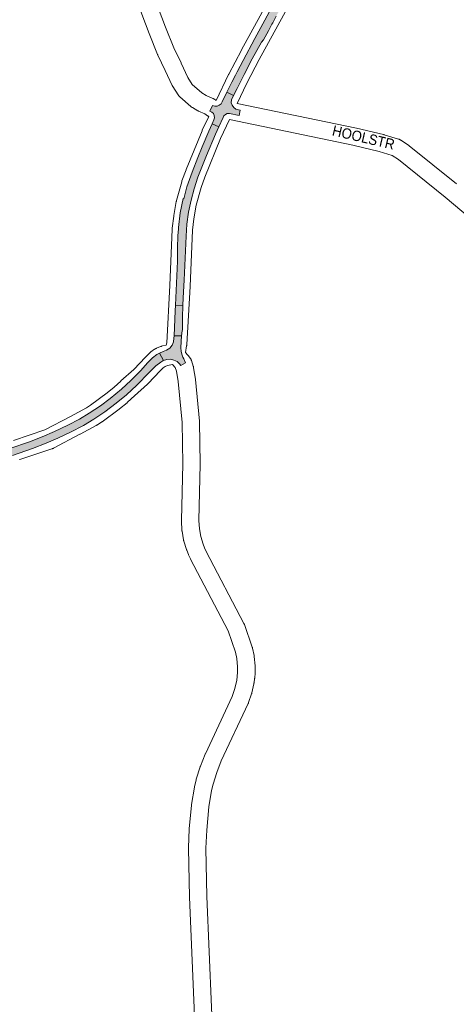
# Paper-space layout 'Layout1' of a CAD drawing. Header units: metres. Extents: x 123097 to 144122, y 392739 to 407589.
# Tile 476 of 510: x 139056 to 139381, y 400017 to 400750. Entities that reach past the tile are written whole.
import ezdxf
from ezdxf.enums import TextEntityAlignment as Align

# ---------------------------------------------------------------- set-up
doc = ezdxf.new("R2010")
doc.units = ezdxf.units.M
doc.header["$MEASUREMENT"] = 0
for name, color, linetype, lineweight in [('gs-anno-wegen algemeen tekst', 7, 'Continuous', 0), ('gs-knt-aanvullende hoofdweg', 7, 'Continuous', 0), ('gs-knt-wegen algemeen', 7, 'Continuous', 0), ('ir-ARC-asfalt-hoofdwegen-te inspecteren', 5, 'Continuous', 0)]:
    doc.layers.add(name, color=color, linetype=linetype, lineweight=lineweight)
doc.styles.add('Style-Arial', font='arial.ttf')

psp = doc.layouts.get("Layout1")

# ---------------------------------------------------------------- hatches: boundary and pattern name
at = {"layer": 'ir-ARC-asfalt-hoofdwegen-te inspecteren', "linetype": 'Continuous', "lineweight": 13, "extrusion": (0, 0, -1)}
for points in [[(-139229.17, 400720.721), (-139236.035, 400733.338), (-139237.516, 400735.056), (-139241.159, 400741.731), (-139243.831, 400746.682), (-139244.377, 400747.694), (-139247.037, 400752.622), (-139248.438, 400755.218), (-139253.496, 400764.591), (-139272.582, 400799.959), (-139274.211, 400802.979), (-139275.777, 400805.953), (-139284.408, 400822.884), (-139286.787, 400827.305), (-139291.644, 400836.04), (-139291.826, 400836.36), (-139296.498, 400844.769), (-139304.449, 400858.843), (-139304.713, 400859.31), (-139320.481, 400886.666), (-139320.144, 400886.869), (-139315.893, 400889.337), (-139304.191, 400869.472), (-139296.874, 400856.741), (-139289.61, 400843.957), (-139284.558, 400834.704), (-139268.915, 400805.945), (-139263.279, 400795.445), (-139235.555, 400744.195), (-139231.144, 400736.049), (-139222.338, 400719.613), (-139217.891, 400711.128), (-139216.623, 400708.707), (-139213.995, 400703.481), (-139213.71, 400702.914), (-139213.038, 400701.547), (-139210.269, 400695.926), (-139215.224, 400693.458), (-139217.832, 400698.784), (-139223.054, 400709.081)], [(-139151.453, 400494.717), (-139145.924, 400488.495), (-139138.852, 400481.277), (-139131.869, 400474.77), (-139123.44, 400467.913), (-139116.19, 400462.486), (-139107.871, 400456.91), (-139100.6, 400452.529), (-139091.954, 400447.908), (-139081.911, 400443.229), (-139072.739, 400439.33), (-139063.425, 400435.662), (-139048.794, 400430.659), (-139037.684, 400427.657), (-139027.178, 400425.314), (-139018.437, 400423.644), (-139008.896, 400422.245), (-138998.929, 400421.344), (-138996.128, 400421.225), (-138996.365, 400415.647), (-138999.377, 400415.775), (-139009.258, 400416.714), (-139019.314, 400418.204), (-139029.722, 400420.2), (-139039.256, 400422.338), (-139050.622, 400425.444), (-139065.483, 400430.517), (-139075.75, 400434.624), (-139084.364, 400438.256), (-139093.828, 400442.671), (-139103.539, 400447.83), (-139111.275, 400452.464), (-139119.459, 400457.977), (-139127.931, 400464.387), (-139135.489, 400470.592), (-139143.254, 400477.847), (-139152.404, 400487.259), (-139155.16, 400489.936), (-139157.392, 400492.104), (-139161.114, 400494.95), (-139162.546, 400495.848), (-139162.976, 400496.072), (-139160.07, 400501.65), (-139160.034, 400501.635), (-139158.022, 400500.509), (-139154.913, 400498.233)]]:
    psp.add_hatch(color=5, dxfattribs=at).paths.add_polyline_path(points, flags=0)
at = {"layer": 'ir-ARC-asfalt-hoofdwegen-te inspecteren', "linetype": 'Continuous', "lineweight": 13}
for points in [[(139215.224, 400693.458), (139210.269, 400695.926), (139206.812, 400688.907), (139205.962, 400687.402), (139204.661, 400686.265), (139203.056, 400685.625), (139201.329, 400685.554), (139199.677, 400686.061), (139197.704, 400681.844), (139199.092, 400681.199), (139200.254, 400680.059), (139200.942, 400678.583), (139201.068, 400676.96), (139200.617, 400675.396), (139199.222, 400672.371), (139204.241, 400670.102), (139207.413, 400677.058), (139208.085, 400678.432), (139209.198, 400679.48), (139210.61, 400680.067), (139212.139, 400680.118), (139219.325, 400678.608), (139220.161, 400682.687), (139219.061, 400682.918), (139217.076, 400683.42), (139215.373, 400684.557), (139214.149, 400686.198), (139213.544, 400688.154), (139213.629, 400690.2)], [(139173.528, 400570.225), (139171.989, 400537.453), (139177.505, 400537.159), (139177.771, 400542.904), (139178.376, 400555.964), (139179.9, 400588.824), (139180.591, 400597.766), (139181.819, 400606.65), (139183.581, 400615.443), (139185.87, 400624.114), (139188.678, 400632.632), (139195.039, 400648.769), (139201.798, 400664.743), (139204.241, 400670.102), (139199.222, 400672.371), (139196.766, 400667.044), (139196.833, 400667.015), (139191.773, 400655.252), (139188.575, 400647.316), (139184.424, 400636.449), (139180.503, 400625.496), (139178.192, 400616.587), (139177.687, 400616.703), (139175.613, 400606.049), (139174.295, 400595.276), (139174.199, 400594.114), (139173.879, 400588.978), (139173.47, 400579.977)], [(139171.79, 400533.215), (139170.923, 400514.613), (139176.514, 400514.425), (139176.896, 400518.157), (139177.127, 400519.083), (139177.323, 400530.532), (139177.518, 400534.678), (139177.424, 400535.421), (139177.505, 400537.159), (139171.989, 400537.453)], [(139179.591, 400494.483), (139178.171, 400497.382), (139177.556, 400498.669), (139177.046, 400500), (139176.331, 400502.869), (139176.098, 400505.817), (139176.514, 400514.425), (139170.923, 400514.613), (139170.839, 400512.8), (139170.511, 400510.05), (139169.438, 400507.496), (139167.705, 400505.335), (139165.445, 400503.735), (139162.831, 400502.818), (139160.07, 400501.65), (139162.976, 400496.072), (139165.517, 400496.919), (139168.191, 400497.066), (139170.809, 400496.504), (139173.187, 400495.272), (139174.902, 400493.707), (139175.984, 400492.32)]]:
    psp.add_hatch(color=5, dxfattribs=at).paths.add_polyline_path(points, flags=0)

# ---------------------------------------------------------------- linework, layer by layer
at = {"layer": 'gs-knt-aanvullende hoofdweg', "color": 7, "linetype": 'Continuous', "flags": 128}
for points in [[(139202.378, 400689.718), (139211.588, 400709.187), (139211.722, 400709.456), (139221.083, 400727.355), (139221.147, 400727.475), (139249.007, 400778.48)], [(139262.203, 400771.306), (139234.361, 400720.334), (139225.102, 400702.629), (139218.026, 400687.67)], [(139165.148, 400507.59), (139165.503, 400509.407), (139167.909, 400551.955), (139169.614, 400594.035), (139169.634, 400594.354), (139169.667, 400594.671), (139170.807, 400603.709), (139170.852, 400604.012), (139172.629, 400614.596), (139172.676, 400614.85), (139172.695, 400614.936), (139172.704, 400614.977), (139172.713, 400615.017), (139172.732, 400615.103), (139172.797, 400615.354), (139176.637, 400629.238), (139176.726, 400629.536), (139176.827, 400629.831), (139179.878, 400638.118), (139179.973, 400638.361), (139191.788, 400667.304), (139191.868, 400667.492), (139191.952, 400667.677), (139196.769, 400677.86)], [(139212.299, 400675.565), (139205.617, 400661.439), (139193.928, 400632.806), (139191.03, 400624.934), (139187.377, 400611.725), (139185.69, 400601.677), (139184.609, 400593.108), (139182.914, 400551.287), (139182.908, 400551.167), (139180.47, 400508.047), (139180.443, 400507.707), (139180.401, 400507.368), (139180.343, 400507.032), (139179.39, 400502.151)], [(139051.369, 400436.648), (139074.697, 400444.416), (139093.795, 400454.427), (139105.685, 400460.917), (139108.73, 400462.784), (139121.096, 400471.941), (139126.287, 400476.149), (139131.296, 400480.823), (139131.449, 400480.962), (139141.037, 400489.429), (139149.743, 400498.738), (139149.918, 400498.92), (139152.713, 400501.713), (139152.952, 400501.942), (139153.201, 400502.16), (139153.459, 400502.367), (139153.726, 400502.562), (139156.452, 400504.463), (139156.715, 400504.638), (139156.782, 400504.68), (139156.985, 400504.802), (139157.069, 400504.849), (139157.123, 400504.88), (139157.178, 400504.909), (139157.262, 400504.955), (139157.473, 400505.061), (139157.545, 400505.096), (139157.833, 400505.224), (139160.972, 400506.546), (139161.291, 400506.672), (139161.616, 400506.783), (139161.946, 400506.88), (139162.279, 400506.961), (139165.148, 400507.59)], [(139169.867, 400493.248), (139166.167, 400492.437), (139164.394, 400491.689), (139162.862, 400490.622), (139160.627, 400488.387), (139151.762, 400478.907), (139151.511, 400478.651), (139151.248, 400478.408), (139141.468, 400469.772), (139136.344, 400464.99), (139136.15, 400464.815), (139135.95, 400464.647), (139130.428, 400460.169), (139130.167, 400459.967), (139117.404, 400450.517), (139117.136, 400450.328), (139116.86, 400450.15), (139113.374, 400448.013), (139113.212, 400447.917), (139113.047, 400447.824), (139100.936, 400441.213), (139100.825, 400441.153), (139081.132, 400430.831), (139080.862, 400430.696), (139080.807, 400430.672), (139080.77, 400430.654), (139080.707, 400430.627), (139080.585, 400430.572), (139080.398, 400430.496), (139080.363, 400430.483), (139080.36, 400430.481), (139080.357, 400430.48), (139080.304, 400430.459), (139080.019, 400430.358), (139056.045, 400422.374), (139055.905, 400422.329)]]:
    psp.add_lwpolyline(points, dxfattribs=at)
at = {"layer": 'gs-knt-wegen algemeen', "color": 7, "linetype": 'Continuous', "flags": 128}
for points in [[(139140.426, 400808.128), (139164.533, 400744.457), (139170.68, 400728.979), (139176.138, 400717.805), (139176.203, 400717.667), (139181.184, 400706.831), (139184.449, 400701.81), (139191.675, 400695.475), (139194.844, 400693.623), (139199.876, 400691.346), (139200.157, 400691.21), (139200.431, 400691.062), (139200.698, 400690.9), (139200.956, 400690.726), (139202.378, 400689.718)], [(139196.769, 400677.86), (139196.521, 400677.988), (139196.254, 400678.134), (139195.994, 400678.292), (139195.742, 400678.462), (139193.936, 400679.742), (139189.167, 400681.901), (139188.964, 400681.998), (139188.764, 400682.101), (139188.568, 400682.211), (139184.569, 400684.547), (139184.305, 400684.71), (139184.048, 400684.886), (139183.8, 400685.073), (139183.562, 400685.273), (139175.19, 400692.612), (139174.97, 400692.813), (139174.76, 400693.024), (139174.56, 400693.245), (139174.37, 400693.475), (139174.191, 400693.713), (139174.023, 400693.958), (139170.009, 400700.133), (139169.843, 400700.402), (139169.691, 400700.678), (139169.552, 400700.962), (139164.405, 400712.16), (139158.871, 400723.488), (139158.767, 400723.713), (139158.671, 400723.942), (139152.413, 400739.7), (139152.375, 400739.798), (139128.269, 400803.467)], [(139218.026, 400687.67), (139306.723, 400669.166), (139306.881, 400669.131), (139326.886, 400664.435), (139327.104, 400664.38), (139327.319, 400664.317), (139338.17, 400660.965), (139338.462, 400660.867), (139338.749, 400660.756), (139339.03, 400660.631), (139339.305, 400660.492), (139339.574, 400660.341), (139339.835, 400660.178), (139345.507, 400656.433), (139345.759, 400656.257), (139346.003, 400656.07), (139381.133, 400627.777)], [(139801.419, 400263.315), (139801.065, 400263.623), (139800.997, 400263.684), (139790.22, 400273.341), (139730.971, 400322.625), (139653.924, 400386.459), (139413.405, 400583.747), (139413.353, 400583.79), (139372.916, 400617.677), (139338.076, 400645.737), (139333.437, 400648.8), (139323.691, 400651.811), (139303.984, 400656.437), (139212.299, 400675.565)], [(139179.39, 400502.151), (139182.622, 400498.329), (139182.816, 400498.088), (139182.999, 400497.838), (139183.169, 400497.58), (139183.327, 400497.314), (139183.473, 400497.04), (139183.605, 400496.76), (139183.723, 400496.474), (139183.828, 400496.183), (139185.29, 400491.796), (139185.367, 400491.548), (139185.435, 400491.297), (139185.492, 400491.043), (139185.539, 400490.787), (139186.922, 400482.317), (139186.953, 400482.106), (139186.977, 400481.894), (139189.964, 400450.985), (139189.984, 400450.715), (139189.993, 400450.444), (139190.401, 400419.237), (139190.4, 400419.01), (139189.478, 400376.88), (139189.799, 400370.864), (139190.813, 400365.072), (139192.542, 400359.35), (139193.605, 400356.712), (139194.898, 400353.991), (139222.935, 400300.345), (139223.072, 400300.067), (139223.196, 400299.782), (139223.306, 400299.491), (139229.219, 400282.691), (139229.316, 400282.393), (139229.398, 400282.09), (139229.466, 400281.784), (139230.544, 400276.293), (139230.584, 400276.07), (139230.616, 400275.845), (139230.64, 400275.619), (139231.256, 400268.732), (139231.276, 400268.424), (139231.282, 400268.116), (139231.257, 400263.647), (139231.252, 400263.433), (139231.24, 400263.218), (139230.992, 400259.765), (139230.976, 400259.577), (139230.955, 400259.39), (139230.508, 400255.957), (139230.465, 400255.679), (139230.411, 400255.402), (139228.927, 400248.643), (139228.868, 400248.399), (139228.8, 400248.158), (139228.723, 400247.919), (139226.469, 400241.375), (139226.39, 400241.158), (139226.303, 400240.943), (139226.208, 400240.732), (139206.142, 400197.928), (139202.727, 400189.378), (139200.035, 400180.591), (139198.917, 400175.887), (139196.842, 400163.595), (139195.272, 400146.313), (139194.617, 400132.954), (139195.423, 400096.889), (139200.661, 399973.272)], [(139187.662, 399972.514), (139182.412, 400096.402), (139182.408, 400096.532), (139181.595, 400132.896), (139181.594, 400133.128), (139181.601, 400133.36), (139182.274, 400147.086), (139182.293, 400147.356), (139183.898, 400165.022), (139183.925, 400165.27), (139183.962, 400165.517), (139186.115, 400178.267), (139186.154, 400178.478), (139186.2, 400178.688), (139187.416, 400183.804), (139187.468, 400184.006), (139187.525, 400184.205), (139190.356, 400193.449), (139190.441, 400193.705), (139190.535, 400193.957), (139194.122, 400202.934), (139194.195, 400203.109), (139194.273, 400203.282), (139214.272, 400245.944), (139216.29, 400251.803), (139217.633, 400257.918), (139218.019, 400260.885), (139218.238, 400263.936), (139218.26, 400267.88), (139217.702, 400274.119), (139216.781, 400278.813), (139211.179, 400294.728), (139183.301, 400348.071), (139183.191, 400348.292), (139181.761, 400351.302), (139181.679, 400351.481), (139181.603, 400351.662), (139180.357, 400354.753), (139180.254, 400355.026), (139180.163, 400355.304), (139178.236, 400361.681), (139178.166, 400361.932), (139178.106, 400362.185), (139178.056, 400362.441), (139176.907, 400369.003), (139176.867, 400369.261), (139176.837, 400369.519), (139176.818, 400369.779), (139176.463, 400376.431), (139176.455, 400376.676), (139176.456, 400376.92), (139177.381, 400419.181), (139176.978, 400450.003), (139174.038, 400480.43), (139172.773, 400488.174), (139171.872, 400490.878), (139169.867, 400493.248)]]:
    psp.add_lwpolyline(points, dxfattribs=at)
at = {"layer": 'ir-ARC-asfalt-hoofdwegen-te inspecteren', "color": 5, "linetype": 'Continuous', "lineweight": 13}
psp.add_lwpolyline([(139263.279, 400795.445), (139235.555, 400744.195), (139231.144, 400736.049), (139222.338, 400719.613), (139217.891, 400711.128), (139216.623, 400708.707), (139213.995, 400703.481), (139213.71, 400702.914), (139213.038, 400701.547), (139210.269, 400695.926), (139215.224, 400693.458), (139217.832, 400698.784), (139223.054, 400709.081), (139229.17, 400720.721), (139236.035, 400733.338), (139237.516, 400735.056), (139241.159, 400741.731), (139243.831, 400746.682), (139244.377, 400747.694), (139247.037, 400752.622)], dxfattribs=at)
for points in [[(139215.224, 400693.458), (139210.269, 400695.926), (139206.812, 400688.907), (139205.962, 400687.402), (139204.661, 400686.265), (139203.056, 400685.625), (139201.329, 400685.554), (139199.677, 400686.061), (139197.704, 400681.844), (139199.092, 400681.199), (139200.254, 400680.059), (139200.942, 400678.583), (139201.068, 400676.96), (139200.617, 400675.396), (139199.222, 400672.371), (139204.241, 400670.102), (139207.413, 400677.058), (139208.085, 400678.432), (139209.198, 400679.48), (139210.61, 400680.067), (139212.139, 400680.118), (139219.325, 400678.608), (139220.161, 400682.687), (139219.061, 400682.918), (139217.076, 400683.42), (139215.373, 400684.557), (139214.149, 400686.198), (139213.544, 400688.154), (139213.629, 400690.2)], [(139171.79, 400533.215), (139170.923, 400514.613), (139176.514, 400514.425), (139176.896, 400518.157), (139177.127, 400519.083), (139177.323, 400530.532), (139177.518, 400534.678), (139177.424, 400535.421), (139177.505, 400537.159), (139171.989, 400537.453)], [(139179.591, 400494.483), (139178.171, 400497.382), (139177.556, 400498.669), (139177.046, 400500), (139176.331, 400502.869), (139176.098, 400505.817), (139176.514, 400514.425), (139170.923, 400514.613), (139170.839, 400512.8), (139170.511, 400510.05), (139169.438, 400507.496), (139167.705, 400505.335), (139165.445, 400503.735), (139162.831, 400502.818), (139160.07, 400501.65), (139162.976, 400496.072), (139165.517, 400496.919), (139168.191, 400497.066), (139170.809, 400496.504), (139173.187, 400495.272), (139174.902, 400493.707), (139175.984, 400492.32)]]:
    psp.add_lwpolyline(points, close=True, dxfattribs=at)
at = {"layer": 'ir-ARC-asfalt-hoofdwegen-te inspecteren', "color": 5, "linetype": 'Continuous', "lineweight": 13, "flags": 128}
psp.add_lwpolyline([(139173.528, 400570.225), (139171.989, 400537.453), (139177.505, 400537.159), (139177.771, 400542.904), (139178.376, 400555.964), (139179.9, 400588.824), (139180.591, 400597.766), (139181.819, 400606.65), (139183.581, 400615.443), (139185.87, 400624.114), (139188.678, 400632.632), (139195.039, 400648.769), (139201.798, 400664.743), (139204.241, 400670.102), (139199.222, 400672.371), (139196.766, 400667.044), (139196.833, 400667.015), (139191.773, 400655.252), (139188.575, 400647.316), (139184.424, 400636.449), (139180.503, 400625.496), (139178.192, 400616.587), (139177.687, 400616.703), (139175.613, 400606.049), (139174.295, 400595.276), (139174.199, 400594.114), (139173.879, 400588.978), (139173.47, 400579.977)], close=True, dxfattribs=at)
psp.add_lwpolyline([(139050.622, 400425.444), (139065.483, 400430.517), (139075.75, 400434.624), (139084.364, 400438.256), (139093.828, 400442.671), (139103.539, 400447.83), (139111.275, 400452.464), (139119.459, 400457.977), (139127.931, 400464.387), (139135.489, 400470.592), (139143.254, 400477.847), (139152.404, 400487.259), (139155.16, 400489.936), (139157.392, 400492.104), (139161.114, 400494.95), (139162.546, 400495.848), (139162.976, 400496.072), (139160.07, 400501.65), (139160.034, 400501.635), (139158.022, 400500.509), (139154.913, 400498.233), (139151.453, 400494.717), (139145.924, 400488.495), (139138.852, 400481.277), (139131.869, 400474.77), (139123.44, 400467.913), (139116.19, 400462.486), (139107.871, 400456.91), (139100.6, 400452.529), (139091.954, 400447.908), (139081.911, 400443.229), (139072.739, 400439.33), (139063.425, 400435.662), (139048.794, 400430.659)], dxfattribs=at)

# ---------------------------------------------------------------- texts
at = {"layer": 'gs-anno-wegen algemeen tekst', "color": 7, "style": 'Style-Arial', "width": 0.909091}
psp.add_text('HOOLSTR', height=7.7, rotation=346.789496, dxfattribs=at).set_placement((139312.04, 400662.26), align=Align.MIDDLE_CENTER)

doc.saveas('drawing.dxf')
